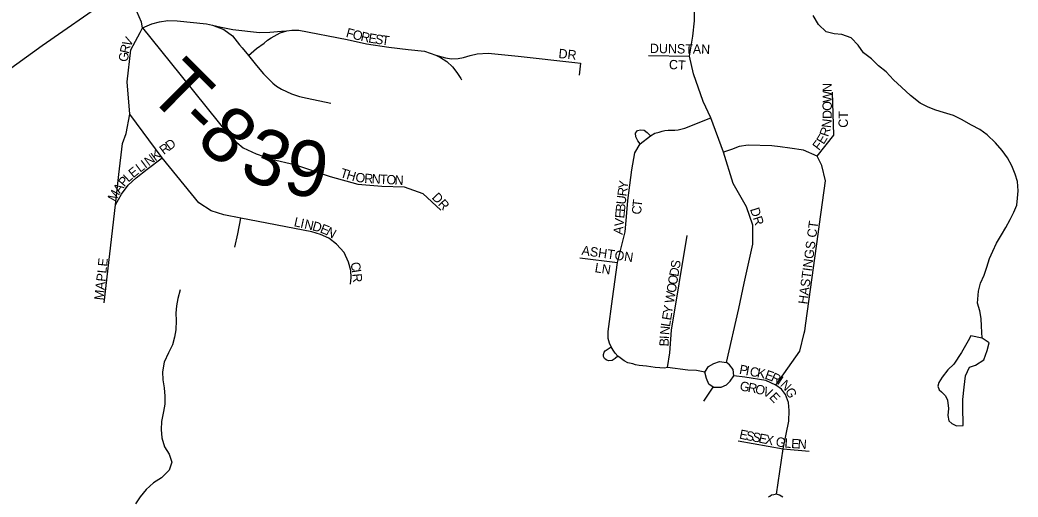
# Model space of a CAD drawing. Extents: x 1310247 to 1664935, y 284496 to 704931.
# Drawn here: x 1485662 to 1491015, y 492324 to 494884 of the extents above; entities that cross this region are included whole.
import ezdxf

# ---------------------------------------------------------------- set-up
doc = ezdxf.new("R2010")
doc.units = 0
for name, color, linetype in [('GM_P_State_Location', 7, 'Continuous'), ('GM_P_State_Shield', 7, 'Continuous'), ('GM_X_County_Subdivision_Text', 7, 'Continuous'), ('GM_X_Minor_River', 7, 'Continuous'), ('GM_X_Minor_River_Text', 7, 'Continuous'), ('GM_X_State_Location', 7, 'Continuous'), ('GM_X_Township_Subdivision', 7, 'Continuous')]:
    doc.layers.add(name, color=color, linetype=linetype)

msp = doc.modelspace()

# ---------------------------------------------------------------- linework, layer by layer
at = {"layer": 'GM_P_State_Shield'}
msp.add_lwpolyline([(1485455.7, 494511.8), (1485780.9, 494746.2), (1486137.3, 494996)], dxfattribs=at)
at = {"layer": 'GM_X_County_Subdivision_Text'}
for points in [[(1486693.7, 494855.6), (1486755.1, 494832.9), (1486801.9, 494798.2), (1486839.7, 494750.3), (1486852.6, 494734.5), (1486887.7, 494693.3), (1486930.4, 494639), (1486967, 494594.3), (1487017.7, 494544.7), (1487037.7, 494528.2), (1487063.6, 494511.7), (1487117.9, 494487.6), (1487161.8, 494473.7), (1487201.3, 494464.3), (1487328.6, 494437.8)], [(1486887.7, 494693.3), (1486930.5, 494730.2), (1486971.5, 494759.5), (1486989.6, 494774.4), (1487008.2, 494788.3), (1487024.8, 494796.8), (1487057.9, 494813.9), (1487092.3, 494825.2)], [(1487893.1, 494694.9), (1487917.5, 494682.8), (1487951.1, 494660.7), (1487981.2, 494632.1), (1488004.7, 494602.4), (1488026.3, 494569.6), (1488030.4, 494563.2)], [(1486814.5, 493663.9), (1486830.2, 493736), (1486846.6, 493819.5)]]:
    msp.add_lwpolyline(points, dxfattribs=at)
at = {"layer": 'GM_X_Minor_River'}
for points in [[(1490762.9, 493189.7), (1490748.2, 493162), (1490712.4, 493098.7), (1490670.7, 493037.6), (1490637.8, 493006.4), (1490608.7, 492967), (1490589.9, 492939.4)], [(1490822.8, 493176.2), (1490762.9, 493189.7)], [(1490589.9, 492939.4), (1490585.3, 492919.5), (1490592.9, 492899.2), (1490604.6, 492888.9), (1490626.1, 492866.3), (1490637.6, 492844), (1490642.5, 492799.8), (1490639.5, 492761.8), (1490644.8, 492733.5), (1490660.5, 492719.1), (1490684.3, 492706.5), (1490720.4, 492707.6), (1490721.1, 492735.7), (1490718.3, 492781.8), (1490720, 492848), (1490725.7, 492914), (1490733.3, 492973.9), (1490754.6, 493021.5), (1490787, 493030.7), (1490831.9, 493059.7), (1490849.2, 493109.4), (1490860.3, 493151.2), (1490822.8, 493176.2)]]:
    msp.add_lwpolyline(points, dxfattribs=at)
at = {"layer": 'GM_X_Minor_River_Text'}
for points in [[(1490822.8, 493176.2), (1490818.5, 493241.6), (1490817.2, 493281.7), (1490809.9, 493323.9), (1490798.5, 493364.2), (1490803.6, 493428.3), (1490814.3, 493472.2), (1490833.1, 493514), (1490847.9, 493557.9), (1490862.7, 493603.8), (1490879.4, 493643.6), (1490900.2, 493685.4), (1490927, 493731), (1490949.8, 493770.8), (1490972.5, 493812.5), (1490993.3, 493852.3), (1491007.9, 493890.2), (1491012.6, 493928.2), (1491015.2, 493966.2), (1491012.1, 494016.4), (1491000.7, 494056.7), (1490981.4, 494101.1), (1490958, 494143.6), (1490930.6, 494184.1), (1490895.2, 494224.8), (1490849.8, 494267.6), (1490810.1, 494296.3), (1490766.4, 494319), (1490712.7, 494350), (1490668.9, 494370.7), (1490615, 494387.6), (1490575.1, 494400.3), (1490533.2, 494415), (1490489.5, 494437.7), (1490438, 494478.6), (1490390.6, 494523.5), (1490347.1, 494562.3), (1490307.7, 494605), (1490266.1, 494637.7), (1490228.6, 494674.4), (1490187, 494707.2), (1490157.6, 494747.7), (1490120.2, 494788.4), (1490070.3, 494805.2), (1490028.3, 494809.9), (1489986.3, 494820.6), (1489944.8, 494859.4), (1489915.6, 494907.9)], [(1486520.4, 493436), (1486507.6, 493390.1), (1486500.9, 493350.1), (1486498.2, 493310.1), (1486499.6, 493272), (1486496.8, 493221.9), (1486490.1, 493181.9), (1486479.3, 493139.9), (1486458.6, 493098.2), (1486435.7, 493048.4), (1486426.8, 492996.4), (1486428, 492952.3), (1486435.4, 492910.1), (1486438.6, 492865.9), (1486437.9, 492821.8), (1486431.2, 492783.8), (1486420.3, 492729.9), (1486419.6, 492685.8), (1486422.8, 492641.6), (1486436.1, 492593.3), (1486461.5, 492554.8), (1486476.8, 492510.4), (1486462.1, 492468.6), (1486421.2, 492427.1), (1486378.7, 492399.7), (1486337.9, 492364.3), (1486307.2, 492324.7), (1486280.5, 492287)]]:
    msp.add_lwpolyline(points, dxfattribs=at)
at = {"layer": 'GM_X_State_Location'}
for points in [[(1486306.8, 494816.9), (1486319.5, 494840.7), (1486313.8, 494871.4), (1486276.7, 494957), (1486210.2, 495047.1)], [(1489330.1, 492838.2), (1489379.3, 492912.8), (1489422.3, 492913.8), (1489451.3, 492926.8), (1489471.3, 492945.8), (1489491.3, 492974.7), (1489486.3, 493007.7), (1489468, 493034), (1489452.3, 493045.7), (1489517.2, 493336), (1489546, 493472), (1489592.4, 493680.1), (1489592.4, 493782.6), (1489558.8, 493880.2), (1489486.3, 494005.7), (1489436.1, 494173.9), (1489366.9, 494358.4), (1489326, 494445.5), (1489274.1, 494594.3), (1489252.6, 494688.6), (1489270.7, 494796.1), (1489279.9, 494879.3), (1489278.1, 495018.1)], [(1486319.5, 494840.7), (1486369.4, 494862.9), (1486409.5, 494874), (1486455.3, 494880.3), (1486505.4, 494878.7), (1486661.3, 494862.9), (1486693.7, 494855.6), (1486740.8, 494845.6), (1486768.3, 494839.8), (1486804.1, 494832.3), (1486947, 494816.1), (1487001.1, 494818.7), (1487063.8, 494822.9), (1487092.3, 494825.2), (1487119.7, 494828.1), (1487156.6, 494828.7), (1487416.3, 494779), (1487521.2, 494755.4), (1487640.6, 494737.6), (1487744.4, 494725.7), (1487831.2, 494716.5), (1487893.1, 494694.9), (1487944, 494679.9), (1487977.1, 494674.9), (1488011.3, 494677.1), (1488041.5, 494682.3), (1488077, 494692.9), (1488113.9, 494702.1), (1488173, 494706), (1488333.4, 494688.9), (1488637.1, 494656.1), (1488668.6, 494652.1), (1488661.8, 494587.9)], [(1486113.9, 493366.1), (1486173.9, 493891.7), (1486191, 494054.5), (1486211, 494220.1), (1486231, 494274.4), (1486251, 494377.3), (1486236.7, 494551.5), (1486256.7, 494722.8), (1486306.8, 494816.9)], [(1486319.5, 494840.7), (1486468.1, 494657.1), (1486790.8, 494254.4), (1486859.4, 494197.3), (1486927.9, 494165.9), (1487010.7, 494137.3), (1487133.5, 494108.8), (1487324.9, 494043.1), (1487473.4, 494003.1), (1487601.9, 493991.7), (1487721.9, 493988.8), (1487821.9, 493951.7), (1487919, 493863.1)], [(1489033.8, 494692.4), (1489252.6, 494688.6)], [(1489938.2, 494152.4), (1490026.3, 494266.1), (1490019.9, 494496.6)], [(1487435.2, 493465.4), (1487438.5, 493502.1), (1487436.2, 493539.1), (1487423.1, 493585), (1487400.8, 493636.1), (1487360.2, 493680.6), (1487318.3, 493712.1), (1487273.7, 493733), (1487226.6, 493746.1), (1486846.6, 493819.5), (1486754.8, 493838.9), (1486687.7, 493860.2), (1486621.6, 493902.4), (1486425.2, 494144.5), (1486251, 494377.3)], [(1489334.3, 492993.7), (1489289.8, 493002.9), (1489244.8, 493004.2), (1489135.1, 493018.7), (1489118.7, 493015.4), (1489069, 493019.5), (1489022.3, 493025.6), (1488982.8, 493030.6), (1488963.5, 493032.7), (1488948.2, 493037.8), (1488922.9, 493044.8), (1488902.3, 493055.5), (1488880.3, 493070.2), (1488869.1, 493080.4), (1488853.9, 493095.6), (1488843.7, 493111.8), (1488832.7, 493130.4), (1488824.5, 493149.4), (1488817.3, 493174.8), (1488816.3, 493211.3), (1488839.7, 493387.9), (1488866.3, 493582.6), (1488908.5, 493747.5), (1488916.9, 493848.4), (1488922.5, 493914.4), (1488944.5, 494080.4), (1488960.5, 494170.3), (1488987.5, 494218.3), (1489044.4, 494261.3), (1489066.4, 494275.7), (1489089.9, 494282.4), (1489105.6, 494286.9), (1489121.2, 494290.2), (1489139.1, 494292.5), (1489154.7, 494292.5), (1489173.7, 494292.5), (1489192.8, 494294.7), (1489207.3, 494296.9), (1489227.4, 494303.6), (1489366.9, 494358.4)], [(1488987.5, 494218.3), (1488976.5, 494235.3), (1488965.5, 494257.3), (1488963.5, 494276.3), (1488973.5, 494290.3), (1488990.5, 494293.3), (1489010.4, 494292.3), (1489026.5, 494279.3), (1489044.4, 494261.3)], [(1489739.5, 494202.4), (1489694.3, 494209), (1489566.8, 494211.6), (1489518.8, 494205.2), (1489478.7, 494189.2), (1489436.1, 494173.9)], [(1489790.6, 494195.1), (1489739.5, 494202.4)], [(1489950.6, 493787.3), (1489982.9, 494020.2), (1489962.2, 494102.8), (1489938.2, 494152.4), (1489864.6, 494184.4), (1489790.6, 494195.1)], [(1486173.9, 493891.7), (1486205.3, 493948.8), (1486242.4, 493997.4), (1486285.2, 494035.9), (1486343.8, 494083.1), (1486425.2, 494144.5)], [(1489943.2, 493734.2), (1489950.6, 493787.3)], [(1489135.1, 493018.7), (1489147.3, 493098.5), (1489156.4, 493219.7), (1489240.4, 493727.5)], [(1489876.9, 493256.1), (1489943.2, 493734.2)], [(1488665.1, 493608.1), (1488866.3, 493582.6)], [(1489868.2, 493203.2), (1489871.3, 493216), (1489876.9, 493256.1)], [(1489716.7, 492924.9), (1489845.1, 493107.1), (1489868.2, 493203.2)], [(1488869.1, 493080.4), (1488853.6, 493066.8), (1488838.7, 493056.7), (1488818.4, 493054.5), (1488805.2, 493059.3), (1488796.8, 493067.7), (1488791.5, 493078.3), (1488791.1, 493088.4), (1488795.1, 493101.2), (1488799.9, 493108.3), (1488806.1, 493112.7), (1488816.6, 493119.3), (1488832.7, 493130.4)], [(1489379.3, 492912.8), (1489357.3, 492928.8), (1489343.3, 492959.7), (1489334.3, 492993.7), (1489355.3, 493024.7), (1489382.9, 493040.3), (1489413.2, 493051), (1489452.3, 493045.7)], [(1489719.3, 492339), (1489755, 492582.5), (1489785.2, 492731.8), (1489788.2, 492788.8), (1489783.2, 492831.8), (1489767.8, 492873.9), (1489747.2, 492902.8), (1489716.7, 492924.9), (1489662.5, 492950), (1489549.3, 492966.8), (1489491.3, 492974.7)], [(1489513.1, 492624.8), (1489755, 492582.5), (1489895.1, 492569.4)], [(1489753.2, 492322.7), (1489736.5, 492333.4), (1489719.3, 492339), (1489706, 492336.4), (1489693.5, 492333.4), (1489683.6, 492327.4), (1489675.1, 492323.1)]]:
    msp.add_lwpolyline(points, dxfattribs=at)

# ---------------------------------------------------------------- texts
at = {"layer": 'GM_P_State_Location'}
for s, rotation, p in [('V', 61.3721, (1486252.3, 494734.9)), ('F', 344.4861, (1487407, 494793.7)), ('O', 345.9618, (1487442.3, 494783.9)), ('R', 347.0007, (1487486, 494773)), ('E', 350.6525, (1487528, 494763.5)), ('S', 351.7182, (1487563.7, 494757.6)), ('T', 352.602, (1487599.4, 494752.4)), ('R', 76.441, (1486244.3, 494699.7)), ('DUNSTAN', 359.1325, (1489040.3, 494706.4)), ('G', 85.603, (1486241.2, 494657.9)), ('DR', 353.9946, (1488548.4, 494679.9)), ('CT', 356.8215, (1489141.6, 494620.5)), ('N', 90, (1490016.4, 494497.5)), ('W', 90, (1490016.4, 494440.3)), ('O', 90, (1490016.4, 494396.3)), ('D', 90, (1490016.4, 494352.3)), ('CT', 90, (1490102.4, 494305.4)), ('R', 71.1508, (1489995.8, 494253.5)), ('N', 83.7169, (1490011.2, 494302.6)), ('E', 58.5846, (1489972.4, 494212.6)), ('R', 36.7, (1486433.1, 494158.3)), ('D', 36.6863, (1486464.8, 494182)), ('F', 52.3015, (1489947.5, 494179.9)), ('N', 36.7228, (1486352, 494097.8)), ('K', 36.7038, (1486387.2, 494124.1)), ('E', 39.078, (1486268.8, 494033.6)), ('L', 36.9191, (1486306.2, 494063.5)), ('I', 36.6863, (1486334.3, 494084.6)), ('P', 49.292, (1486221.5, 493984.8)), ('L', 42.5071, (1486243.4, 494010.4)), ('T', 343.2589, (1487375.4, 494041.6)), ('H', 343.2749, (1487409.1, 494031.4)), ('O', 350.5696, (1487458, 494017.2)), ('R', 357.0224, (1487507.5, 494009.3)), ('N', 356.9608, (1487547.1, 494007.3)), ('T', 356.9657, (1487591, 494004.9)), ('O', 356.9608, (1487626.2, 494003.1)), ('N', 356.9866, (1487670.1, 494000.7)), ('A', 55.1154, (1486197.2, 493949.8)), ('Y', 82.1512, (1488920.2, 493974.4)), ('M', 60.6641, (1486172, 493904.8)), ('DR', 312.8801, (1487867.9, 493929)), ('U', 83.4498, (1488909.9, 493891.7)), ('R', 82.2305, (1488914.9, 493935.1)), ('B', 84.5178, (1488906.2, 493852.5)), ('C', 86.2812, (1488993.4, 493838.6)), ('T', 83.2071, (1488995.9, 493877.4)), ('E', 84.5286, (1488902.8, 493817.5)), ('DR', 287.5261, (1489577.2, 493868.2)), ('L', 347.6075, (1487128.2, 493777.8)), ('I', 347.5755, (1487162.5, 493770.2)), ('N', 347.6083, (1487184.1, 493765.5)), ('D', 344.649, (1487226.4, 493756.2)), ('E', 337.8739, (1487267.3, 493745)), ('N', 330.7268, (1487298.5, 493732.5)), ('A', 84.5286, (1488894.4, 493729.9)), ('V', 84.5413, (1488898.6, 493773.7)), ('HASTINGS CT', 82.4047, (1489884.5, 493356.2)), ('ASHTON', 351.8704, (1488671.9, 493623.9)), ('MAPLE', 83.9264, (1486109.3, 493378)), ('C', 278.9752, (1487434.7, 493581)), ('LN', 351.0215, (1488742.4, 493531)), ('S', 80.5332, (1489199.9, 493547.4)), ('I', 278.9522, (1487440.9, 493541.9)), ('R', 275.3264, (1487444.2, 493521)), ('O', 80.5377, (1489185.4, 493460.6)), ('D', 80.5473, (1489192.6, 493504)), ('O', 80.5473, (1489178.2, 493417.2)), ('W', 80.5238, (1489168.7, 493360.8)), ('Y', 80.5473, (1489159.3, 493304.4)), ('E', 80.5332, (1489153.6, 493269.6)), ('N', 84.6156, (1489144, 493192)), ('L', 80.8655, (1489148, 493234.9)), ('I', 87.0263, (1489142.9, 493170.6)), ('B', 87.0357, (1489140.8, 493131)), ('P', 349.1454, (1489517, 492985.9)), ('I', 349.1359, (1489551.5, 492979.2)), ('C', 349.149, (1489573.2, 492975.1)), ('K', 349.1462, (1489612, 492967.6)), ('E', 340.5888, (1489653.3, 492959.9)), ('R', 334.8467, (1489685.3, 492948.7)), ('I', 327.0861, (1489719.6, 492932.7)), ('G', 350.2035, (1489520, 492896.7)), ('R', 349.4997, (1489563.2, 492889.2)), ('O', 345.6191, (1489601.2, 492882.2)), ('V', 336.2417, (1489641.8, 492872)), ('N', 314.9536, (1489735.9, 492922.5)), ('E', 312.643, (1489677.7, 492857.4)), ('G', 296.8974, (1489764.5, 492894.7)), ('E', 348.5293, (1489517.3, 492638.2)), ('S', 348.5119, (1489551.8, 492631.2)), ('S', 348.536, (1489586.3, 492624.2)), ('E', 348.5293, (1489620.8, 492617.2)), ('X', 348.5143, (1489655.3, 492610.2)), ('G', 349.8087, (1489712.5, 492598.6)), ('L', 355.1896, (1489760.9, 492590.1)), ('E', 356.1525, (1489796.9, 492587.1)), ('N', 356.1873, (1489832.1, 492584.7))]:
    msp.add_text(s, height=50, rotation=rotation, dxfattribs=at).set_placement(p)
at = {"layer": 'GM_X_Township_Subdivision'}
for s, rotation, p in [('T', 315.0273, (1486335.6, 494487.1)), ('-', 315.3569, (1486495.7, 494327.2)), ('8', 318.5373, (1486596.7, 494228.3)), ('3', 337.909, (1486828.7, 494048)), ('9', 349.4819, (1487063.3, 493959.9))]:
    msp.add_text(s, height=300, rotation=rotation, dxfattribs=at).set_placement(p)

doc.saveas('drawing.dxf')
